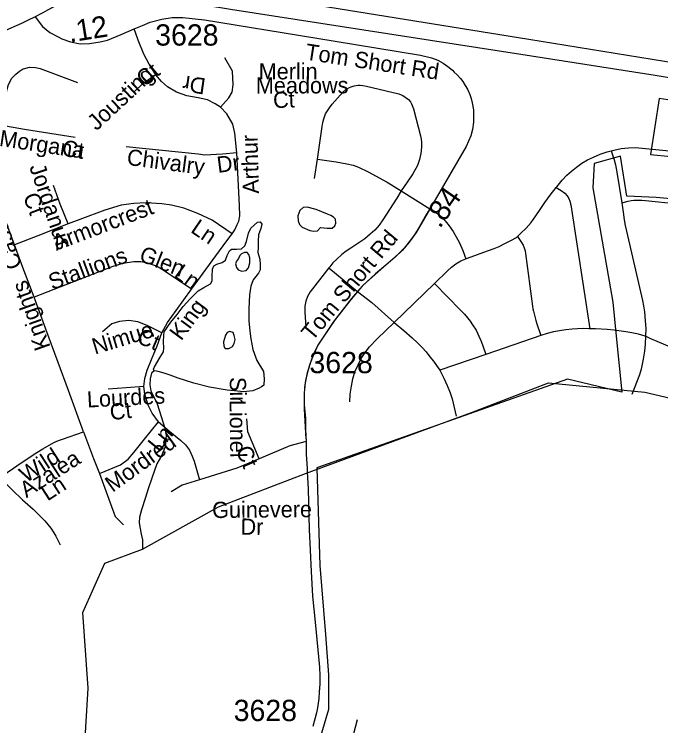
# Model space of a CAD drawing. Extents: x 1383679 to 1536984, y 460658 to 651027.
# Drawn here: x 1461906 to 1465702, y 478298 to 482475 of the extents above; entities that cross this region are included whole.
import ezdxf

# ---------------------------------------------------------------- set-up
doc = ezdxf.new("R2010")
doc.units = 0
for name, color, linetype in [('Default', 7, 'Continuous'), ('Exist Boundary Political City Limit New', 7, 'Continuous'), ('Exist Hydrographic Creek Single Shore', 7, 'Continuous'), ('Exist Hydrographic Misc Water Feature', 7, 'Continuous'), ('Exist Road Non-System Type 51', 7, 'Continuous'), ('Exist Road Non-System Type 51 Label', 7, 'Continuous'), ('Exist Road Primary Interstate Divided Center Attributed', 7, 'Continuous'), ('Exist Road Secondary Mileage Hundredths English Label', 7, 'Continuous'), ('Exist Road Secondary Type 51 Attributed', 7, 'Continuous'), ('Exist Road Secondary Type 51 Label', 7, 'Continuous'), ('Exist Road Secondary Type 51 Number Label', 7, 'Continuous'), ('Map Preparation Boundary City Limit Buffer Line', 7, 'Continuous')]:
    doc.layers.add(name, color=color, linetype=linetype)

msp = doc.modelspace()

# ---------------------------------------------------------------- linework, layer by layer
at = {"layer": 'Default'}
for points in [[(1467600.6, 481686.2), (1465692.5, 481979.9), (1465642.1, 481652.5), (1465879.5, 481627.8)], [(1466015.2, 481367.4), (1465674.1, 481400.4), (1465501.8, 481407.8), (1465465.1, 481642.5), (1465311, 481598.5), (1465303.8, 481455.4), (1465421.1, 480784.2), (1465439.4, 480586.2), (1465472.4, 480256.1), (1465153.4, 480333.1), (1463683.6, 479812.2), (1463700.5, 479238.2), (1463734.4, 478833), (1463751.2, 478596.6), (1463751.2, 478394), (1463531.8, 477651.1)]]:
    msp.add_lwpolyline(points, dxfattribs=at)
at = {"layer": 'Exist Boundary Political City Limit New'}
for points in [[(1467600.6, 481686.2), (1465692.5, 481979.9), (1465642.1, 481652.5), (1465879.5, 481627.8)], [(1466015.2, 481367.4), (1465674.1, 481400.4), (1465501.8, 481407.8), (1465465.1, 481642.5), (1465311, 481598.5), (1465303.8, 481455.4), (1465421.1, 480784.2), (1465439.4, 480586.2), (1465472.4, 480256.1), (1465153.4, 480333.1), (1463683.6, 479812.2), (1463700.5, 479238.2), (1463734.4, 478833), (1463751.2, 478596.6), (1463751.2, 478394), (1463531.8, 477651.1)]]:
    msp.add_lwpolyline(points, dxfattribs=at)
at = {"layer": 'Exist Hydrographic Creek Single Shore'}
msp.add_lwpolyline([(1461895.3, 477812.9), (1462030.2, 477918.4), (1462315.8, 478093.4), (1462339.5, 478518.8), (1462308.3, 478963.2), (1462438.3, 479252.7), (1462659.2, 479334.9), (1463104.6, 479583.4), (1463616.8, 479778.5), (1464591.7, 480136.7), (1465042.5, 480312.1), (1465608.3, 480255.7), (1466085, 480145.1), (1466503.9, 480381.4), (1466938.5, 480627.2)], dxfattribs=at)
at = {"layer": 'Exist Hydrographic Misc Water Feature'}
for points in [[(1463745.5, 481302.1), (1463678.1, 481329.8), (1463626.3, 481342.3), (1463602.2, 481341.2), (1463583.9, 481323.5), (1463571.3, 481291.7), (1463572.8, 481262.9), (1463580.4, 481241.5), (1463596.2, 481224.7), (1463641.8, 481205.8), (1463665.7, 481201.2), (1463685.8, 481203.2), (1463704.1, 481222.5), (1463724.1, 481222.2), (1463744.1, 481220.1), (1463772.1, 481219.6), (1463788.3, 481233.1), (1463794.6, 481249.4), (1463793, 481271.6), (1463781.2, 481283.4), (1463765.4, 481293.5), (1463745.5, 481302.1)], [(1462728.3, 480382.2), (1462724.5, 480392.1), (1462730.7, 480406), (1462763.7, 480461.9), (1462782.3, 480493.5), (1462784.8, 480517.3), (1462783.4, 480551.8), (1462784.3, 480591.2), (1462786.6, 480611.6), (1462825.6, 480666.6), (1462862.5, 480711.9), (1462897.2, 480759.6), (1462938.1, 480803), (1462964.6, 480830.4), (1462987, 480852.1), (1463019.4, 480871.2), (1463057.8, 480892.6), (1463068.1, 480910.4), (1463068.7, 480936.6), (1463069.4, 480978.5), (1463077.8, 480998), (1463095.9, 481007.5), (1463126.1, 481017.5), (1463146.4, 481031.1), (1463156.8, 481058.8), (1463169.4, 481086.4), (1463181.6, 481096), (1463211.6, 481095.5), (1463239.6, 481097.4), (1463260, 481115), (1463270.4, 481141), (1463281.4, 481190.9), (1463295.9, 481220.1), (1463314.2, 481236.2), (1463334.6, 481255.4), (1463350.6, 481257.5), (1463360.2, 481243.5), (1463353.9, 481217.3), (1463341.2, 481179.8), (1463338.5, 481143.7), (1463337.8, 481105.2), (1463337.3, 481077.3), (1463348.6, 481036.9), (1463349.9, 481003.2), (1463349.5, 480975.3), (1463341.1, 480955.8), (1463308.4, 480916.2), (1463295.5, 480877.9), (1463286.6, 480828.1), (1463283.1, 480746), (1463284, 480676.3), (1463288.8, 480613.8), (1463296.1, 480570.2), (1463306.9, 480507.6), (1463329.7, 480441.5), (1463369.3, 480377.5), (1463374.1, 480333.9), (1463371.9, 480297.8), (1463358.3, 480288.1), (1463345.1, 480280.1), (1463307.2, 480265.1), (1463252.6, 480259), (1463200, 480263.4), (1463156.8, 480267.8), (1463053.3, 480285.9), (1462961.1, 480310.2), (1462911.1, 480324.6), (1462867.9, 480339.6), (1462822.1, 480356.4), (1462786, 480367.8), (1462752.1, 480377.5), (1462728.3, 480382.2)], [(1463290.1, 481016.7), (1463288.7, 481044.7), (1463283, 481064.4), (1463273.2, 481076.9), (1463257.2, 481077.3), (1463241.1, 481069.4), (1463231, 481059.8), (1463222.5, 481041.9), (1463210.2, 481025.7), (1463206, 481010.2), (1463211.6, 480988), (1463221.3, 480975.4), (1463243.2, 480966.8), (1463267.3, 480970.4), (1463281.6, 480986.5), (1463290.1, 481016.7)], [(1463146.3, 480590.4), (1463135.6, 480552.9), (1463137.1, 480526.6), (1463144.9, 480512.5), (1463166.9, 480512.1), (1463187.2, 480525.6), (1463197.4, 480541.8), (1463203.8, 480565.5), (1463198.3, 480590.2), (1463190.6, 480605.9), (1463172.7, 480612), (1463156.5, 480606.7), (1463146.3, 480590.4)], [(1462728.3, 480382.2), (1462712.1, 480368.6), (1462703.5, 480335.1), (1462702.8, 480299), (1462708.2, 480264.4), (1462721.7, 480236.3), (1462744.8, 480188.2), (1462769.5, 480113), (1462790.2, 480045.3), (1462797.5, 480005), (1462794.7, 479960.7), (1462792.2, 479935.3), (1462771.3, 479883.2), (1462744.4, 479835.4), (1462714.8, 479752.3), (1462691.7, 479688.7), (1462676.7, 479637.3), (1462653.4, 479565.6), (1462642.6, 479523.1), (1462640, 479489.5), (1462645.4, 479455.8), (1462650.8, 479423.7), (1462660.2, 479389), (1462659.2, 479334.9)]]:
    msp.add_lwpolyline(points, dxfattribs=at)
at = {"layer": 'Exist Road Non-System Type 51'}
for p, q in [((1463668.9, 481511.5), (1463685.9, 481624)), ((1464178.1, 481438.8), (1464345.2, 481333.7)), ((1463752.9, 480986.1), (1463921.6, 480847.8)), ((1464136.6, 480666.2), (1464372.9, 480894)), ((1464998.6, 480589.2), (1464675.1, 480478)), ((1464675.1, 480478), (1464404.1, 480384.9)), ((1463919.6, 478332.7), (1463845.8, 478057.2))]:
    msp.add_line(p, q, dxfattribs=at)
for points in [[(1462738.2, 482119.6), (1462698.6, 482183.2), (1462667.7, 482241.1), (1462634.4, 482322.9), (1462609.7, 482389)], [(1463117.7, 481929.7), (1463166.8, 481985), (1463185.1, 482017.1), (1463191.8, 482060.2), (1463188.5, 482141.2), (1463141.8, 482220.1)], [(1461819.1, 481826.7), (1461865.1, 482034.8), (1461872.4, 482063.7), (1461891.9, 482099.3), (1461915.4, 482124.1), (1461936.5, 482140.3), (1461954.6, 482152.3), (1461974.1, 482158.4), (1461995.6, 482163.8), (1462030.5, 482162.4), (1462058.7, 482157.7), (1462276.8, 482075.1)], [(1462738.2, 482119.6), (1462658, 482064.7), (1462612, 482022.1)], [(1463117.7, 481929.7), (1463086.6, 481949.2), (1463040.1, 481972.5), (1462985.8, 481983.8), (1462920.2, 481995.8), (1462858.1, 482018.4), (1462806.2, 482048.9), (1462771.6, 482080.5), (1462738.2, 482119.6)], [(1463685.9, 481624), (1463714.6, 481816.3), (1463718.4, 481839.2), (1463724.1, 481862.1), (1463734.1, 481890), (1463744.9, 481909.1), (1463756.6, 481926.8), (1463771.9, 481947.8), (1463834.6, 482018.2), (1463853.8, 482033.5), (1463877.9, 482046.3), (1463901.1, 482054.8), (1463924.5, 482059), (1463937.9, 482059.8), (1463952.1, 482057.6), (1463973.4, 482053.4), (1464163.6, 482008.1), (1464187.1, 481999.2), (1464208.1, 481985.5), (1464220.9, 481975.6), (1464232.2, 481962.1), (1464238.6, 481948.7), (1464250, 481919.2), (1464291.9, 481761.1), (1464295, 481742.3), (1464297.4, 481724.4), (1464297.4, 481694.7), (1464293.8, 481658.6), (1464286.1, 481622), (1464272.9, 481587.8), (1464246.1, 481538.2), (1464213.8, 481488.7), (1464178.1, 481438.8)], [(1463212.7, 481662.6), (1463202, 481776.7), (1463189.8, 481830.1), (1463154.2, 481891), (1463117.7, 481929.7)], [(1461907.1, 481120.6), (1461789.1, 481438.9), (1461769.2, 481507), (1461766.2, 481570.5), (1461769.9, 481619.8), (1461819.1, 481826.7)], [(1461819.1, 481826.7), (1461967.4, 481800.8), (1462263.3, 481754.2)], [(1463212.7, 481662.6), (1463128.9, 481652.9), (1463024.6, 481647.9), (1462985.3, 481652.9), (1462562.5, 481697.8)], [(1465411.4, 481673.6), (1465425.8, 481677.2), (1465470, 481687.1), (1465512.6, 481691.9), (1465553.5, 481693.7), (1465970.9, 481651.2), (1466013.4, 481649.4), (1466049.6, 481646.2), (1466085.5, 481644.5), (1466089.8, 481644.8)], [(1463186, 481186.5), (1463201.3, 481209.4), (1463216, 481241.2), (1463224.9, 481261.1), (1463230.8, 481291.3), (1463229.7, 481351.9), (1463212.7, 481662.6)], [(1465088.6, 481458.9), (1465091.9, 481462.9), (1465123, 481500.4), (1465150.8, 481529.9), (1465178.6, 481554.5), (1465206.4, 481577.5), (1465239.1, 481600.3), (1465272, 481620), (1465306.4, 481636.2), (1465345.6, 481654.4), (1465386.6, 481667.4), (1465411.4, 481673.6)], [(1465411.4, 481673.6), (1465427.9, 481621.3), (1465435.6, 481590.9), (1465444.4, 481548.4), (1465472.4, 481368.5)], [(1463685.9, 481624), (1463797.1, 481609.2), (1463858.4, 481597.6), (1463895.1, 481588.6), (1463926.6, 481576.9), (1463984.4, 481551.1), (1464094.9, 481490.1), (1464178.1, 481438.8)], [(1462222, 481244.1), (1462175.9, 481360), (1462136.1, 481470.7)], [(1464178.1, 481438.8), (1464152.9, 481395.3), (1464070.9, 481267.7), (1464048, 481237.2), (1464023.2, 481208.6), (1463996.6, 481183.8), (1463964.2, 481157.2), (1463929.9, 481132.4), (1463882.4, 481101.9), (1463855.6, 481084.8), (1463829.6, 481065.1), (1463800, 481038.2), (1463777.5, 481016.2), (1463758.5, 480993.3), (1463752.9, 480986.1)], [(1464860.5, 481170.4), (1464878.9, 481187.8), (1464911.8, 481218.8), (1464941.2, 481253.2), (1464969.1, 481290.9), (1464993.6, 481328.6), (1465021.4, 481369.6), (1465052.6, 481413.7), (1465088.6, 481458.9)], [(1465088.6, 481458.9), (1465118.1, 481441.1), (1465139, 481425.1), (1465151.4, 481409), (1465161.2, 481393), (1465168.6, 481377), (1465173.6, 481356), (1465284.6, 480628.5)], [(1465472.4, 481368.5), (1465511.4, 481377.9), (1465528.6, 481381.8), (1465542.9, 481383.7), (1465558.2, 481384.3), (1465574.2, 481384.3), (1465590.4, 481383.7), (1465612.1, 481381.8), (1465801.6, 481361.8)], [(1463186, 481186.5), (1463067.7, 481265.5), (1462984.4, 481306.1), (1462902.5, 481337.1), (1462830.2, 481354.1), (1462771.9, 481361.5), (1462680.5, 481368.4), (1462608.9, 481364.4), (1462534, 481353.7), (1462438.1, 481325.3), (1462290.6, 481270.7), (1462222, 481244.1)], [(1463745.5, 481302.1), (1463678.1, 481329.8), (1463626.3, 481342.3), (1463602.2, 481341.2), (1463583.9, 481323.5), (1463571.3, 481291.7), (1463572.8, 481262.9), (1463580.4, 481241.5), (1463596.2, 481224.7), (1463641.8, 481205.8), (1463665.7, 481201.2), (1463685.8, 481203.2), (1463704.1, 481222.5), (1463724.1, 481222.2), (1463744.1, 481220.1), (1463772.1, 481219.6), (1463788.3, 481233.1), (1463794.6, 481249.4), (1463793, 481271.6), (1463781.2, 481283.4), (1463765.4, 481293.5), (1463745.5, 481302.1)], [(1465472.4, 481368.5), (1465480.9, 481314), (1465487.8, 481268.9), (1465493, 481235.9), (1465506, 481176), (1465594.6, 480794.1), (1465600.6, 480762.8), (1465605.9, 480728.1), (1465611, 480675.2), (1465613.6, 480630), (1465612.4, 480584.8)], [(1464345.2, 481333.7), (1464326.9, 481301.5), (1464283.4, 481225.5), (1464256.6, 481180.5), (1464225.6, 481136.9), (1464183.4, 481089.1), (1464142.6, 481049.8), (1464087.9, 481001.9), (1464027.4, 480951.3), (1463948.6, 480879.6), (1463921.6, 480847.8)], [(1464345.2, 481333.7), (1464391.6, 481305), (1464413.6, 481287.4), (1464436.6, 481262.2), (1464460.2, 481232.5), (1464483.1, 481199.7), (1464501.5, 481169.1), (1464519.9, 481133.2), (1464539.6, 481088.9), (1464557.1, 481039.8)], [(1462222, 481244.1), (1462045.7, 481174.7), (1461907.1, 481120.6)], [(1462947.2, 480860.9), (1463067.4, 481028.1), (1463154.8, 481145.2), (1463186, 481186.5)], [(1464557.1, 481039.8), (1464566.4, 481043.8), (1464684.4, 481086.3), (1464723.6, 481099.4), (1464753, 481110.8), (1464787.4, 481128.8), (1464821.8, 481146.8), (1464854.6, 481164.8), (1464860.5, 481170.4)], [(1464860.5, 481170.4), (1464884.4, 481135.5), (1464893.9, 481118.9), (1464899.4, 481104.8), (1464904.9, 481087.3), (1464907.2, 481070.8), (1464948.2, 480762.2), (1464950.6, 480746.3), (1464953.9, 480732.2), (1464968.9, 480677.7), (1464975.1, 480657.9), (1464998.6, 480589.2)], [(1462022.5, 480814.8), (1461963, 480972.9), (1461907.1, 481120.6)], [(1462947.2, 480860.9), (1462780.1, 480972.4), (1462740.8, 480996.1), (1462689.3, 481013.4), (1462649.9, 481021), (1462607.9, 481021), (1462544.4, 481012.4), (1462484.4, 480993.5), (1462022.5, 480814.8)], [(1464372.9, 480894), (1464450.1, 480968.4), (1464473, 480991.4), (1464499.1, 481010.9), (1464528.6, 481027.3), (1464557.1, 481039.8)], [(1463752.9, 480986.1), (1463644.1, 480844.8), (1463627.4, 480818.2), (1463617.5, 480789.9), (1463612.5, 480760.9), (1463611.8, 480726.6), (1463617.5, 480639)], [(1464372.9, 480894), (1464526.6, 480738.8), (1464550.1, 480714.2), (1464567.8, 480693.4), (1464582.9, 480673.2), (1464597.4, 480652.3), (1464617.6, 480620.8), (1464634.6, 480586), (1464646, 480560.2), (1464656.1, 480534.9), (1464675.1, 480478)], [(1462771.9, 480605.3), (1462806.4, 480665.8), (1462857.4, 480735.6), (1462947.2, 480860.9)], [(1463921.6, 480847.8), (1463886.8, 480806.4), (1463791.1, 480684.1), (1463716.8, 480574.1), (1463688.4, 480532.3), (1463667.6, 480489.1), (1463652.6, 480451.8), (1463639.2, 480414.5), (1463627.2, 480374.2), (1463616.9, 480325), (1463610.9, 480284.8), (1463607.9, 480241.5), (1463607.9, 480196.8), (1463607.9, 480156.4), (1463618.4, 479981.9)], [(1463921.6, 480847.8), (1464005.1, 480782.8), (1464136.6, 480666.2)], [(1462313.4, 480023.1), (1462225, 480266), (1462163.7, 480431.6), (1462092.5, 480625.5), (1462022.5, 480814.8)], [(1462771.9, 480605.3), (1462687.2, 480647.1), (1462632.2, 480669.9), (1462578.2, 480677.9), (1462525, 480672.3), (1462479.7, 480657.2), (1462425.2, 480611.7)], [(1463877.1, 480200.7), (1463878.8, 480244.8), (1463885.4, 480292.3), (1463893.4, 480335.1), (1463906.5, 480376.1), (1463924.6, 480416.8), (1463943.4, 480454.8), (1463965.6, 480488.8), (1463991.8, 480523.2), (1464037.6, 480570.6), (1464136.6, 480666.2)], [(1464136.6, 480666.2), (1464192.6, 480618.7), (1464242.9, 480574.6), (1464273.6, 480546.4), (1464300.9, 480518.8), (1464323.9, 480493.3), (1464347.1, 480464.2), (1464367.9, 480438.6), (1464385.1, 480414), (1464404.1, 480384.9)], [(1462666.5, 480289.9), (1462673.6, 480336.7), (1462687, 480385.8), (1462711.7, 480447.5), (1462744.7, 480528.9), (1462771.9, 480605.3)], [(1465284.6, 480628.5), (1465279.4, 480628.7), (1465245.6, 480629.8), (1465212.9, 480628.7), (1465182.5, 480626.3), (1465145.1, 480621.7), (1465106.6, 480617), (1465072.8, 480610), (1465035.4, 480601.8), (1464998.6, 480589.2)], [(1465429, 480620.1), (1465386.9, 480624), (1465318, 480627.5), (1465284.6, 480628.5)], [(1465612.4, 480584.8), (1465611.1, 480585.4), (1465571.1, 480597.5), (1465532.5, 480605.7), (1465496.6, 480611.2), (1465442.4, 480618.8), (1465429, 480620.1)], [(1465612.4, 480584.8), (1465610.1, 480538), (1465605.9, 480498.1), (1465598.9, 480449.4), (1465587.6, 480392.2), (1465577.1, 480357.4), (1465532.1, 480242.8)], [(1465993.4, 480459.9), (1465960.2, 480462.8), (1465918.1, 480468.7), (1465868, 480481.5), (1465818.9, 480496.7), (1465768.8, 480516.5), (1465680, 480553.9), (1465643.8, 480570.2), (1465612.4, 480584.8)], [(1464404.1, 480384.9), (1464410.8, 480374.8), (1464427.9, 480339.3), (1464448.8, 480295.2), (1464464.6, 480252.3), (1464476.9, 480216.8), (1464501.4, 480115.1)], [(1462666.5, 480289.9), (1462563.1, 480281.1), (1462457.8, 480274.6)], [(1462752.5, 480082.2), (1462716.2, 480132.5), (1462691.7, 480179.9), (1462673, 480244.8), (1462666.5, 480289.9)], [(1463343.6, 479865.4), (1463276.9, 480023.7), (1463272.2, 480100.1)], [(1462406.7, 479779.6), (1462530.9, 479830.4), (1462575.9, 479864), (1462609.2, 479902.6), (1462671.2, 479980.4), (1462752.5, 480082.2)], [(1462752.5, 480082.2), (1462819.4, 480025.4), (1462884.9, 479972.8), (1462911.2, 479946.5), (1462935.3, 479915.5), (1462951, 479880.9), (1462961.7, 479851), (1462994, 479742.4)], [(1462167.1, 479972.5), (1462189.4, 479980.3), (1462313.4, 480023.1)], [(1462313.4, 480023.1), (1462372.4, 479866.2), (1462406.7, 479779.6)], [(1461827.5, 479761.4), (1461849.2, 479775.1), (1461888.3, 479801.3), (1461935.1, 479833.2), (1462039, 479901.9), (1462075, 479924.3), (1462139.7, 479960.2), (1462167.1, 479972.5)], [(1463619.5, 479967.8), (1463524.7, 479941.4), (1463343.6, 479865.4)], [(1463343.6, 479865.4), (1463213.8, 479809.9), (1462994, 479742.4)], [(1461827.5, 479761.4), (1461831.9, 479753.8), (1461843.1, 479738.7), (1461847.4, 479732.7), (1461862.5, 479714.5), (1461893.5, 479683.3), (1461954.8, 479625), (1462016.5, 479568.9), (1462047.3, 479540.6), (1462075, 479512.2), (1462085.1, 479501.8), (1462121, 479457.3), (1462138.9, 479430.8), (1462151.3, 479410.2), (1462162.4, 479386.9), (1462176.2, 479361.1)], [(1462406.7, 479779.6), (1462469.5, 479607), (1462499.6, 479525.8), (1462548.2, 479478.1)], [(1462994, 479742.4), (1462891.2, 479710.9), (1462828, 479670.9)]]:
    msp.add_lwpolyline(points, dxfattribs=at)
at = {"layer": 'Exist Road Primary Interstate Divided Center Attributed'}
for points in [[(1458190, 483136.4), (1458674, 483131), (1461008.7, 482864.3), (1463176.2, 482504.4), (1464881.1, 482241.3), (1465669.4, 482116.9), (1466817.1, 481926.4), (1467830.4, 481763.9), (1468861.2, 481599.9)], [(1469159.8, 481648.4), (1468972.9, 481678.7), (1466374.6, 482092.1), (1464927.4, 482326.3), (1462470, 482723.8)]]:
    msp.add_lwpolyline(points, dxfattribs=at)
at = {"layer": 'Exist Road Secondary Type 51 Attributed'}
for points in [[(1462404.5, 482658.1), (1462367.5, 482638.7), (1462285.2, 482595.4), (1462187.9, 482543.6), (1462102.5, 482498.7), (1462075, 482484.5), (1462020.9, 482456.9)], [(1462020.9, 482456.9), (1461991.3, 482442.2), (1461948.6, 482421.9), (1461917.3, 482406.7), (1461873.6, 482388.5), (1461815.3, 482363.3), (1461766.2, 482344.4), (1461706.9, 482325.4), (1461624.4, 482299.9), (1461498, 482258.1), (1461466.3, 482247.8)], [(1462028.8, 482460.9), (1462071.8, 482403.9), (1462116, 482368.6), (1462168.4, 482340.8), (1462186.5, 482331.5), (1462237.2, 482312.6), (1462294.3, 482302.3), (1462347.8, 482304.3), (1462411.1, 482313.7), (1462454, 482323.9), (1462533.6, 482356.6), (1462609.7, 482389)], [(1462609.7, 482389), (1462659.4, 482410.1), (1462705.2, 482429.8), (1462772.1, 482446.9), (1462833.8, 482455.5), (1462896.7, 482455.9), (1463024.1, 482441.6), (1463670.2, 482336.7), (1464291, 482235.8), (1464355.7, 482219.8), (1464392.8, 482205.8), (1464423.6, 482188.9), (1464451.7, 482169.4), (1464478.3, 482147.4), (1464489.6, 482136.1), (1464506.5, 482119.7), (1464525.9, 482098.2), (1464539.8, 482079.8), (1464554.1, 482057.8), (1464567.4, 482034.7), (1464580.7, 482005), (1464588.9, 481981), (1464595, 481955.9), (1464602.7, 481913.9), (1464603.2, 481886.2), (1464602.2, 481841.2), (1464596.1, 481798.1), (1464587.4, 481760.8), (1464560.2, 481698.3), (1464265.1, 481194.3), (1464239.1, 481156.4), (1464196.6, 481103.3), (1464159.8, 481066), (1463957.2, 480887.1), (1463933.6, 480861.5), (1463905.2, 480828.9), (1463875.7, 480792.6), (1463779.2, 480667.2), (1463688.3, 480532.3), (1463650.9, 480448.7), (1463626.3, 480370.8), (1463614.9, 480311.8), (1463607.9, 480252.8), (1463607.9, 480181.4), (1463615.7, 480103.6), (1463616.7, 480072.5), (1463616.7, 480034.5), (1463619.5, 479967.8)], [(1463619.5, 479967.8), (1463619.7, 479963.5), (1463621, 479892), (1463625.1, 479809.2), (1463625.9, 479788.7), (1463631.7, 479689.3), (1463638.4, 479451), (1463644.5, 479328.5), (1463649.8, 479204.3), (1463657.9, 479059.2), (1463673.3, 478906.8), (1463698.5, 478642.4), (1463701.2, 478590.2), (1463700.4, 478541.4), (1463696.5, 478496.9), (1463693.6, 478457.3), (1463685.9, 478404.1), (1463680.1, 478373.2), (1463659.8, 478293)]]:
    msp.add_lwpolyline(points, dxfattribs=at)
at = {"layer": 'Map Preparation Boundary City Limit Buffer Line'}
for points in [[(1467600.6, 481686.2), (1465692.5, 481979.9), (1465642.1, 481652.5), (1465879.5, 481627.8)], [(1467600.6, 481686.2), (1465692.5, 481979.9), (1465642.1, 481652.5), (1465879.5, 481627.8)], [(1466015.2, 481367.4), (1465674.1, 481400.4), (1465501.8, 481407.8), (1465465.1, 481642.5), (1465311, 481598.5), (1465303.8, 481455.4), (1465421.1, 480784.2), (1465439.4, 480586.2), (1465472.4, 480256.1), (1465153.4, 480333.1), (1463683.6, 479812.2), (1463700.5, 479238.2), (1463734.4, 478833), (1463751.2, 478596.6), (1463751.2, 478394), (1463531.8, 477651.1)], [(1466015.2, 481367.4), (1465674.1, 481400.4), (1465501.8, 481407.8), (1465465.1, 481642.5), (1465311, 481598.5), (1465303.8, 481455.4), (1465421.1, 480784.2), (1465439.4, 480586.2), (1465472.4, 480256.1), (1465153.4, 480333.1), (1463683.6, 479812.2), (1463700.5, 479238.2), (1463734.4, 478833), (1463751.2, 478596.6), (1463751.2, 478394), (1463531.8, 477651.1)]]:
    msp.add_lwpolyline(points, dxfattribs=at)

# ---------------------------------------------------------------- texts
at = {"layer": 'Exist Road Non-System Type 51 Label'}
for s, rotation, p in [('Ct', 39.928, (1462672.4, 482044.4)), ('Merlin', 359.96, (1463341.4, 482093.1)), ('Jousting', 42.8961, (1462389.3, 481787.7)), ('Dr', 171.7859, (1463035.2, 482098)), ('Meadows', 0.1481, (1463324.9, 482009.8)), ('Ct', 2.4263, (1463427.7, 481923.6)), ('Morgana', 351.2916, (1461814.5, 481703)), ('Arthur', 91.6527, (1463343.8, 481422.4)), ('Ct', 351.2916, (1462181.9, 481645)), ('Chivalry', 352.4614, (1462563.4, 481591.5)), ('Dr', 7.2449, (1463102, 481543.8)), ('Jordanus', 288.832, (1461993.6, 481579.4)), ('Ct', 290.6167, (1461956.4, 481406.3)), ('Armorcrest', 20.8968, (1462152.7, 481085.4)), ('Castle', 109.3517, (1461954, 480997)), ('Ln', 325.8166, (1462936.2, 481199.4)), ('Glen', 338.4808, (1462633.1, 481030.2)), ('Stallions', 20.3588, (1462128.7, 480854.8)), ('Ln', 323.9797, (1462838.4, 480937.7)), ('Knights', 109.6843, (1462120.3, 480521.9)), ('King', 53.6228, (1462886.3, 480553.9)), ('Nimue', 16.8945, (1462380, 480476.8)), ('Ct', 337.2483, (1462619.2, 480548.7)), ('Sir', 271.2945, (1463171.1, 480344.8)), ('Lourdes', 3.0844, (1462335.6, 480166)), ('Ct', 6.5545, (1462472.9, 480091.5)), ('Lionel', 270.5801, (1463170.7, 480211.1)), ('Mordred', 36.0495, (1462483.7, 479665)), ('Ln', 50.9256, (1462755.8, 479900.2)), ('Wild', 32.8534, (1461976.1, 479721.5)), ('Ct', 293.3931, (1463204.9, 479917.5)), ('Azalea', 32.8534, (1461978, 479633.1)), ('Ln', 32.8534, (1462101.4, 479614.1)), ('Guinevere', 0.5134, (1463068.6, 479517.4)), ('Dr', 358.8901, (1463234.3, 479420.4))]:
    msp.add_text(s, height=95, rotation=rotation, dxfattribs=at).set_placement(p)
at = {"layer": 'Exist Road Secondary Mileage Hundredths English Label'}
for s, rotation, p in [('.12', 8.9638, (1462232.6, 482309.5)), ('.84', 55.2709, (1464404.8, 481212.9))]:
    msp.add_text(s, height=125, rotation=rotation, dxfattribs=at).set_placement(p)
at = {"layer": 'Exist Road Secondary Type 51 Label'}
for rotation, p in [(351.2916, (1463610.9, 482210)), (50.0167, (1463656.3, 480552))]:
    msp.add_text('Tom Short Rd', height=95, rotation=rotation, dxfattribs=at).set_placement(p)
at = {"layer": 'Exist Road Secondary Type 51 Number Label'}
for p in [(1462733.8, 482291.3), (1463639.4, 480367.9), (1463194.5, 478325.4)]:
    msp.add_text('3628', height=125, dxfattribs=at).set_placement(p)

doc.saveas('drawing.dxf')
